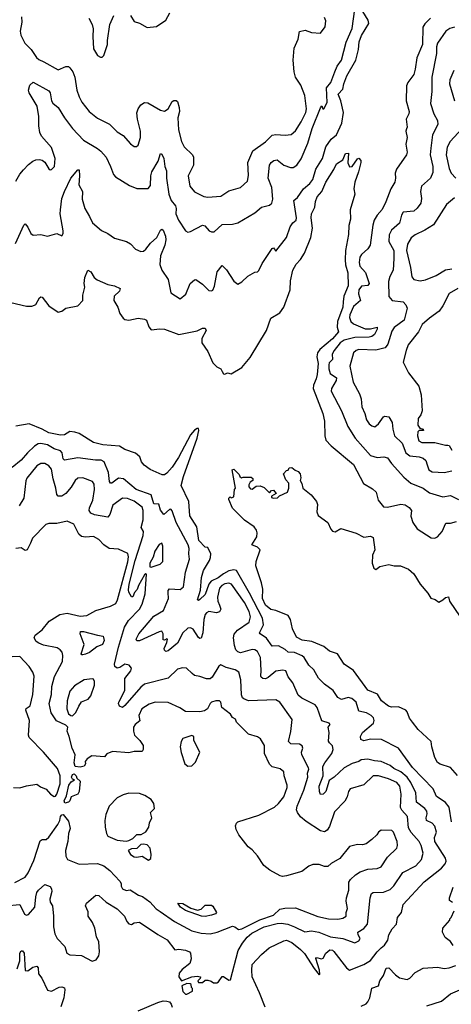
# Model space of a CAD drawing. Extents: x 1771496 to 1971148, y 471553 to 643630.
# Tile 380 of 656: x 1869823 to 1873110, y 553105 to 560603. Entities that reach past the tile are written whole.
import ezdxf

# ---------------------------------------------------------------- set-up
doc = ezdxf.new("R2010")
doc.units = 0

msp = doc.modelspace()

# ---------------------------------------------------------------- linework, layer by layer
at = {"layer": '0CON10XD'}
for points in [[(1869791.9, 558898.1), (1869855, 559038.8), (1869865, 559048.8), (1869885, 559023.8), (1869907.5, 558975), (1869925, 558961.4), (1869985, 558968), (1870035, 558953.8), (1870105, 558973.8), (1870145, 558957.5), (1870153.3, 558975), (1870153.8, 558995), (1870130.9, 559125), (1870132.9, 559155), (1870145, 559241.2), (1870164.7, 559295), (1870213.9, 559395), (1870265, 559460), (1870275, 559460), (1870278.9, 559415), (1870273.8, 559345), (1870300.8, 559295), (1870300, 559235), (1870318.7, 559165), (1870356.1, 559105), (1870378.9, 559055), (1870446.4, 558996.4), (1870495, 558974.2), (1870545, 558940), (1870636.7, 558915), (1870666.2, 558895), (1870706.2, 558855), (1870745, 558836.9), (1870765, 558840.6), (1870785, 558854.4), (1870818.9, 558901.1), (1870866.5, 558945), (1870895, 559001.2), (1870905, 559008.8), (1870915, 559000), (1870934.4, 558955), (1870935.5, 558925.5), (1870928.8, 558885), (1870895.4, 558805), (1870890.3, 558739.7), (1870905.4, 558695.4), (1870954.4, 558625), (1870975, 558523.3), (1871045, 558477.5), (1871087.8, 558512.2), (1871121.2, 558595), (1871155, 558622.5), (1871165, 558623.3), (1871215, 558588.6), (1871265, 558541.4), (1871285, 558537.5), (1871295, 558542), (1871307.6, 558572.4), (1871326.8, 558683.2), (1871365, 558730), (1871397.9, 558697.9), (1871455, 558611.2), (1871485, 558590), (1871515, 558606.7), (1871561.1, 558648.9), (1871615, 558681.2), (1871635, 558683.8), (1871645, 558693.8), (1871670, 558745), (1871745, 558860), (1871757.5, 558865), (1871775, 558840), (1871856.2, 558945), (1871883.8, 559025), (1871903.5, 559055), (1871928, 559075), (1871931.8, 559095), (1871912.2, 559225), (1871940, 559250), (1871984.2, 559315), (1872033.5, 559355), (1872056.4, 559385), (1872079.7, 559465), (1872128.7, 559545), (1872155, 559633.8), (1872195, 559693.8), (1872235.7, 559725), (1872275.8, 559815), (1872290.2, 559895), (1872270.2, 559985), (1872250, 560035), (1872284.6, 560075), (1872292.8, 560115), (1872315.8, 560175), (1872382.9, 560295), (1872403.8, 560375), (1872408.1, 560435), (1872426.7, 560483.3), (1872482.9, 560575), (1872478.3, 560598.3), (1872436.2, 560665)], [(1869795, 559374.2), (1869825, 559426), (1869851.7, 559458.3), (1869890.3, 559499.7), (1869923.3, 559525), (1869945, 559535.7), (1869975, 559539.2), (1869995, 559534), (1870015, 559518.8), (1870045, 559466.7), (1870055, 559460), (1870065, 559462), (1870088, 559485), (1870094.2, 559545), (1870065, 559630.8), (1869990, 559715), (1869975.5, 559745), (1869967.9, 559795), (1869968.8, 559865), (1869955.4, 559945), (1869895.6, 560045), (1869890, 560065), (1869901.2, 560105), (1869925, 560126), (1870045, 560060.6), (1870056.5, 560045), (1870064.3, 559985.7), (1870075, 559966), (1870115.4, 559935.4), (1870164.7, 559854.7), (1870225, 559774.3), (1870309.4, 559685), (1870415, 559622.9), (1870441.4, 559601.4), (1870481.1, 559555), (1870514, 559484), (1870537.3, 559425), (1870552.2, 559405), (1870659.7, 559339.7), (1870715, 559317.1), (1870802.7, 559317.3), (1870818.5, 559341.5), (1870822.2, 559415), (1870830.3, 559445), (1870879.1, 559525), (1870895, 559583.3), (1870905, 559580), (1870921.9, 559545), (1870929.2, 559485), (1870941.8, 559451.8), (1870941.1, 559395), (1870958.2, 559275), (1870977.1, 559227.1), (1871010.5, 559185), (1871015.4, 559165), (1871012.3, 559125), (1871032.3, 559075), (1871085, 558995.6), (1871105, 558985.6), (1871125, 558988.9), (1871215, 559038.6), (1871233, 559033), (1871267.5, 558995), (1871285, 558986.2), (1871303.6, 558986.4), (1871365, 559042.5), (1871445, 559045.8), (1871484.3, 559055.7), (1871615, 559132.5), (1871665, 559175.6), (1871725, 559190.6), (1871743.7, 559206.3), (1871750, 559235), (1871743.5, 559325), (1871714.5, 559395), (1871726.4, 559495), (1871737.8, 559515), (1871758.3, 559531.7), (1871785, 559535.5), (1871835.8, 559495.8), (1871885, 559477.8), (1871905, 559477.6), (1871932.8, 559495), (1871966.7, 559543.3), (1872017.2, 559662.8), (1872051.6, 559775), (1872115, 559932.5), (1872125, 559947.5), (1872132.5, 559925), (1872140, 559925), (1872165, 559972.5), (1872160, 560085), (1872193.6, 560125), (1872223.8, 560205), (1872241.5, 560248.5), (1872274, 560295), (1872308.7, 560431.3), (1872356.2, 560535), (1872376.8, 560683.2)], [(1869836.7, 560625), (1869840, 560585), (1869827.5, 560515), (1869831.5, 560485), (1869862.3, 560425), (1869910.4, 560375), (1869951.1, 560315), (1869969.7, 560299.7), (1870007, 560283), (1870115, 560220.8), (1870175, 560247.5), (1870193.9, 560246.1), (1870205, 560236.9), (1870228.5, 560205), (1870243.8, 560165), (1870258.5, 560065), (1870275.4, 560015.4), (1870296.7, 559975), (1870353.6, 559903.6), (1870415, 559852.2), (1870506.4, 559806.4), (1870565, 559749.4), (1870610.9, 559720.9), (1870667.4, 559657.4), (1870695, 559638), (1870713.8, 559636.2), (1870725, 559646.7), (1870743.1, 559705), (1870744.4, 559755), (1870721.5, 559845), (1870715.5, 559894.5), (1870725.4, 559924.6), (1870746.3, 559953.7), (1870775, 559971.1), (1870800.2, 559970.2), (1870895, 559912.7), (1870925, 559905.5), (1870953.1, 559925), (1870985, 559980), (1870997.7, 559987.7), (1871015, 559987.1), (1871025, 559980), (1871037.8, 559935), (1871039.5, 559905), (1871028.8, 559855), (1871033.8, 559765), (1871055.7, 559675), (1871076.9, 559635), (1871139.2, 559575), (1871147.5, 559555), (1871146, 559495), (1871107.5, 559415), (1871120, 559335), (1871155, 559291.9), (1871225, 559255.4), (1871255, 559250.4), (1871355, 559258.9), (1871415, 559298.6), (1871504.4, 559325.6), (1871557.4, 559372.6), (1871564.6, 559415.4), (1871560.9, 559515), (1871599.5, 559605), (1871695, 559673.5), (1871745, 559722.9), (1871775, 559729.2), (1871845, 559723.5), (1871891.7, 559728.3), (1871923, 559757), (1871968, 559825), (1872001.4, 559895), (1872008.5, 559925), (1871995.6, 560025), (1871964.5, 560105), (1871924.5, 560165), (1871914.6, 560204.6), (1871905.7, 560295), (1871914.2, 560385), (1871944.2, 560455.8), (1871955, 560512.5), (1871997, 560523), (1872046.7, 560505), (1872115, 560500), (1872150.3, 560549.7), (1872155.6, 560595), (1872145, 560619.2)], [(1870350, 560615), (1870375.9, 560565.9), (1870383.6, 560533.6), (1870379.2, 560475), (1870385, 560380), (1870415, 560330), (1870438.3, 560318.3), (1870451.7, 560318.3), (1870465, 560330), (1870492, 560415), (1870491.2, 560445), (1870508.8, 560565), (1870540, 560635)], [(1870666.7, 560635), (1870695, 560590), (1870735, 560577.5), (1870795, 560542.5), (1870865, 560550), (1870935, 560600), (1870967.5, 560655)], [(1872952.5, 560615), (1872908.7, 560571.3), (1872894.6, 560545.4), (1872890.4, 560415), (1872846.7, 560313.3), (1872836.1, 560225), (1872824, 560186), (1872780.6, 560125), (1872770, 560100), (1872766.7, 559985), (1872788.9, 559905), (1872786.7, 559885), (1872766.5, 559845), (1872773.8, 559785), (1872768, 559772), (1872764.2, 559755), (1872774.4, 559705), (1872764.3, 559655), (1872774.4, 559595), (1872770, 559575), (1872692.9, 559465), (1872682.5, 559435), (1872685.6, 559395), (1872679.2, 559365), (1872648.8, 559315), (1872612.8, 559215), (1872585, 559157.5), (1872545, 559113.5), (1872522, 559075), (1872511.7, 559038.3), (1872492.9, 558885), (1872475, 558858), (1872425.8, 558815), (1872413.6, 558795), (1872408.2, 558755), (1872412.7, 558725), (1872458, 558678), (1872484.6, 558595), (1872475, 558578.5), (1872426, 558574), (1872406.7, 558545), (1872404.2, 558515), (1872419.6, 558465), (1872365, 558419.6), (1872337.8, 558355), (1872335.8, 558335), (1872344.7, 558305), (1872365.6, 558285.6), (1872455, 558249), (1872495, 558249.5), (1872545, 558261.2), (1872546.5, 558245), (1872526.2, 558205), (1872505, 558191.1), (1872484.3, 558185.7), (1872375, 558182.8), (1872295, 558162.5), (1872265, 558142.4), (1872219.3, 558085), (1872204.1, 558055), (1872206.2, 558015), (1872181.4, 557988.6), (1872176.5, 557973.5), (1872176.5, 557945), (1872187.4, 557907.4), (1872236, 557875), (1872233.4, 557855), (1872197.3, 557795), (1872196.7, 557775), (1872275.4, 557625), (1872323.2, 557505), (1872377.3, 557415), (1872495, 557284.7), (1872545, 557268.4), (1872595.5, 557274.5), (1872625, 557265.7), (1872654.1, 557224.1), (1872748.9, 557118.9), (1872803.1, 557073.1), (1872895, 557035.4), (1872945, 556999.6), (1873045, 556968.9), (1873105, 556978.9), (1873165, 556948.2)], [(1873135, 560545.2), (1873098.1, 560535), (1873067.8, 560515), (1873005.9, 560424.1), (1872997.5, 560395), (1872998.5, 560345), (1872963.1, 560165), (1872961.8, 560055), (1872952.2, 559965), (1872976.6, 559886.6), (1873004.5, 559835), (1873009.1, 559805), (1872967.3, 559725), (1872953.5, 559623.5), (1872948.6, 559575), (1872968.5, 559485), (1872970.3, 559439.7), (1872953.1, 559396.9), (1872882.2, 559335), (1872874.6, 559295), (1872882.2, 559242.2), (1872877.3, 559205), (1872851.5, 559168.5), (1872825, 559144.4), (1872745, 559138), (1872731.9, 559115), (1872715, 559054.2), (1872655, 559000.6), (1872636, 558964), (1872635.9, 558915), (1872671.6, 558845), (1872674, 558785), (1872667.3, 558695), (1872642.4, 558647.6), (1872631.9, 558608.1), (1872634.5, 558494.5), (1872658.8, 558465), (1872745, 558453.3), (1872765, 558430.4), (1872774.3, 558405), (1872750.9, 558315), (1872675, 558258.6)], [(1873128.5, 560215), (1873100.4, 560145), (1873096.2, 560115), (1873133.8, 559985)], [(1873194.4, 559775), (1873102.9, 559675), (1873078.7, 559631.3), (1873071.5, 559575), (1873095, 559468.8), (1873109.1, 559435), (1873145.5, 559395)], [(1869755, 558450), (1869875, 558422.1), (1869915, 558421.8), (1869935, 558427.8), (1869945.6, 558435), (1869975, 558483.8), (1869985, 558491.2), (1869995, 558490), (1870045, 558422.9), (1870115, 558376.9), (1870145, 558383.1), (1870175, 558406.9), (1870265, 558424.2), (1870304.4, 558465), (1870304.5, 558505), (1870319.6, 558565), (1870315.3, 558595), (1870319.6, 558640.4), (1870343.3, 558695), (1870365, 558683.8), (1870390.6, 558640.6), (1870413, 558623), (1870495.7, 558585.7), (1870545.5, 558575.5), (1870587.5, 558555), (1870582.9, 558535), (1870543.4, 558496.6), (1870540.5, 558465), (1870570.5, 558415), (1870585.7, 558365), (1870610.5, 558330.5), (1870625, 558320), (1870655, 558315.6), (1870725, 558330), (1870775, 558322.9), (1870788, 558315), (1870805.6, 558265), (1870825, 558241.9), (1870890.6, 558249.4), (1870925, 558246.4), (1871035, 558204.6), (1871175, 558233.5), (1871215, 558254), (1871236.7, 558255), (1871242.9, 558235), (1871210, 558175), (1871211.1, 558141.1), (1871256.3, 558076.3), (1871295, 557990.4), (1871325, 557958.9), (1871355.4, 557945.4), (1871364.5, 557925), (1871375, 557906), (1871385, 557902.9), (1871405, 557913.8), (1871435, 557905.7), (1871515, 557953.1), (1871578.5, 558031.5), (1871703.5, 558235), (1871735, 558330), (1871805, 558370.8), (1871834, 558415), (1871882.1, 558545), (1871886.9, 558615), (1871904.2, 558695.8), (1871927.7, 558742.3), (1871962.4, 558777.6), (1871992.5, 558825), (1872041.4, 558945), (1872054.1, 559015), (1872042.3, 559095), (1872046.4, 559123.6), (1872070, 559175), (1872075, 559217.5), (1872087.8, 559255), (1872125.4, 559294.6), (1872155.7, 559365), (1872217, 559463), (1872235.9, 559504.1), (1872283.3, 559535), (1872305, 559583.8), (1872326.4, 559586.4), (1872322.9, 559512.9), (1872335, 559482.5), (1872355.7, 559484.3), (1872395, 559542.5), (1872405, 559547.5), (1872421.7, 559531.7), (1872422.5, 559515), (1872404, 559445), (1872374.5, 559365.5), (1872368.8, 559315), (1872376.2, 559275), (1872339.2, 559155), (1872342.5, 559085), (1872329.2, 559035), (1872326.6, 558966.6), (1872303.8, 558846.2), (1872301.1, 558775), (1872305.2, 558735), (1872322.2, 558675), (1872325.3, 558575), (1872291.8, 558498.2), (1872285.8, 558455), (1872284.7, 558415), (1872244.7, 558305), (1872241.2, 558261.2), (1872250.8, 558225), (1872205, 558172.5), (1872108.3, 558091.7), (1872091.1, 558065), (1872086.9, 558035), (1872096.7, 557985), (1872089.5, 557900.5), (1872082.3, 557867.7), (1872059.9, 557820.1), (1872058.2, 557795), (1872132.9, 557605), (1872145.4, 557545), (1872146.7, 557435), (1872155, 557402), (1872195, 557357.8), (1872365.3, 557215.3), (1872441.1, 557071.1), (1872510.9, 557030.9), (1872537.1, 557005), (1872553.1, 556945), (1872595, 556892.9), (1872625, 556889.6), (1872725, 556913.5), (1872758.3, 556908.3), (1872788.6, 556888.6), (1872806.9, 556865), (1872802.7, 556822.7), (1872817.5, 556775), (1872850, 556725), (1872957.3, 556657.3), (1872985, 556655.8), (1873005, 556664.3), (1873040, 556705), (1873070, 556770), (1873105, 556769.1), (1873149.1, 556780.9)], [(1873135, 559246.9), (1873075, 559194.4), (1872975, 559041.1), (1872910.1, 558999.9), (1872834.3, 558965), (1872805, 558942.2), (1872777.7, 558892.3), (1872770.4, 558845), (1872800.9, 558715), (1872808.6, 558645), (1872825.6, 558625.6), (1872874.5, 558614.5), (1872915, 558622.7), (1872995, 558654.4), (1873065, 558697.5), (1873115, 558704.4)], [(1873160, 558555), (1873095, 558517.1), (1873046.7, 558425), (1873017, 558383), (1872945, 558331.1), (1872888.8, 558281.2), (1872860.9, 558225), (1872782.5, 558127.5), (1872765.5, 558084.5), (1872744, 557995), (1872785, 557912.5), (1872862.7, 557812.7), (1872881.4, 557745), (1872888.9, 557625), (1872878.9, 557595), (1872859.2, 557565), (1872854.3, 557515), (1872871.2, 557491.2), (1872896.7, 557485), (1872897.5, 557475), (1872865, 557473.3), (1872856.1, 557463.9), (1872852.9, 557435), (1872862.5, 557395), (1872885, 557382.5), (1872985, 557384), (1873065, 557362.5), (1873085, 557363.3), (1873095, 557360), (1873115, 557325.8)], [(1872675, 558258.6), (1872658.6, 558231.4), (1872627.4, 558132.6), (1872606.2, 558103.8), (1872535, 558087.5), (1872405, 558090.4), (1872385, 558083.6), (1872365.5, 558065), (1872336.9, 557965), (1872362.6, 557842.6), (1872410.9, 557755), (1872423.5, 557715), (1872428.1, 557655), (1872452.2, 557605), (1872465.8, 557555), (1872485, 557526.2), (1872505, 557510), (1872527.3, 557502.7), (1872555.4, 557524.6), (1872595, 557578), (1872605, 557584), (1872635, 557578.8), (1872660.6, 557535), (1872664.5, 557485.5), (1872677.3, 557435), (1872735, 557378.1), (1872765.4, 557305), (1872795, 557280.4), (1872865, 557274.2), (1872895, 557264.6), (1872915.3, 557245.3), (1872926.2, 557213.8), (1872938.9, 557175), (1872965, 557160.8), (1873055, 557153.8), (1873115, 557167.7)], [(1873112.7, 554495), (1873094.6, 554605), (1873065, 554641.5), (1873033.9, 554663.9), (1872997.6, 554687.6), (1872972.5, 554745), (1872815, 554909.2), (1872707.5, 555055), (1872578.5, 555121.5), (1872494.7, 555125.3), (1872445, 555112.5), (1872421.1, 555121.1), (1872419.6, 555145), (1872434.6, 555175), (1872517.7, 555245), (1872522.9, 555265), (1872516.9, 555286.9), (1872500, 555305), (1872465, 555325.3), (1872407.3, 555337.3), (1872385.5, 555405), (1872353.7, 555433.7), (1872325, 555441.9), (1872275, 555425.6), (1872245, 555441.1), (1872210, 555495), (1872145, 555543.5), (1872099.1, 555589.1), (1872062.6, 555652.6), (1872025, 555687.8), (1871989.6, 555745), (1871975, 555758.2), (1871915, 555783.2), (1871867, 555787), (1871845, 555807.5), (1871795, 555835.3), (1871745, 555832.7), (1871703.8, 555893.8), (1871654.3, 555925), (1871650.6, 555935), (1871679.3, 555995), (1871673.6, 556045), (1871574.4, 556235), (1871475, 556407.7), (1871455, 556413.6), (1871415, 556405.3), (1871375, 556383.7), (1871335, 556351.9), (1871282, 556328), (1871264.8, 556305.2), (1871235, 556226.4), (1871195, 556186.7), (1871185, 556181.2), (1871177.5, 556185), (1871201.2, 556258.8), (1871206.7, 556355), (1871222.6, 556407.4), (1871268.2, 556485), (1871276.6, 556506.6), (1871278.2, 556535), (1871255, 556582.5), (1871235, 556586.2), (1871186.4, 556636.4), (1871171.6, 556741.6), (1871120.3, 556825), (1871110.8, 556935), (1871053.9, 557055), (1871069.6, 557125), (1871175.2, 557415), (1871187.1, 557475), (1871185, 557490), (1871175, 557490), (1871155, 557476), (1871125, 557441.4), (1871031.6, 557268.4), (1870984, 557195), (1870945, 557148.9), (1870925, 557137.5), (1870908.2, 557138.2), (1870817.8, 557177.8), (1870770.6, 557210.6), (1870750.6, 557235), (1870737.1, 557275), (1870705, 557302.9), (1870625, 557330), (1870584, 557354), (1870455.6, 557365.6), (1870385, 557383.9), (1870275, 557450.8), (1870243, 557463), (1870205, 557465.7), (1870165, 557442.2), (1870135, 557440), (1870045, 557456.1), (1869995, 557485.6), (1869895, 557526), (1869795, 557508.2)], [(1872576.2, 553533.8), (1872600.8, 553555), (1872626.2, 553593.8), (1872635.5, 553635), (1872659.2, 553680.8), (1872692.7, 553715), (1872700.9, 553765), (1872730.6, 553805), (1872744.3, 553865), (1872903.2, 554036.8), (1873035, 554140.5), (1873062.7, 554175), (1873071.1, 554195), (1873067, 554217), (1872985.7, 554344.3), (1872982.9, 554375), (1872996.7, 554415), (1872985, 554461.9), (1872965, 554483.8), (1872920.6, 554505), (1872919.2, 554525), (1872927.3, 554555), (1872923.9, 554575), (1872907.7, 554595), (1872844.8, 554644.8), (1872839.5, 554715), (1872801.6, 554795), (1872774.9, 554834.9), (1872727, 554875), (1872671.7, 554901.7), (1872645, 554922.7), (1872575, 554954.6), (1872525, 554958.6), (1872475, 554972.1), (1872425, 554965.8), (1872406.2, 554953.8), (1872355, 554938), (1872294.4, 554905.6), (1872217.8, 554835), (1872181.1, 554808.9), (1872155.6, 554725), (1872135, 554704.2), (1872115, 554703.3), (1872107.1, 554725), (1872104.4, 554765), (1872135.8, 554844.2), (1872131.9, 554915), (1872146.2, 554945), (1872201.5, 555015), (1872210.5, 555045), (1872204.4, 555074.4), (1872182, 555095), (1872175, 555110), (1872180, 555175), (1872173.8, 555215), (1872186.7, 555235), (1872180, 555245), (1872124.6, 555264.6), (1872088.6, 555365), (1872072.5, 555385), (1871972, 555435), (1871945, 555458.8), (1871903, 555553), (1871867.6, 555597.6), (1871850, 555645), (1871828.3, 555648.3), (1871775, 555641.9), (1871715, 555592.5), (1871695, 555584.4), (1871675, 555587.1), (1871662, 555595), (1871658.6, 555605), (1871662.5, 555647.5), (1871656.1, 555746.1), (1871635, 555791.5), (1871615, 555803.9), (1871595, 555806), (1871505, 555782.7), (1871485, 555788.2), (1871469.1, 555805), (1871458.1, 555838.1), (1871450.9, 555895), (1871456.1, 555923.9), (1871481.1, 555955), (1871571.2, 556015), (1871580.3, 556055), (1871570.3, 556095), (1871535, 556163.8), (1871436, 556305), (1871415, 556313.1), (1871385, 556307), (1871361.5, 556295), (1871346.1, 556275), (1871330, 556205), (1871332.9, 556175), (1871345.5, 556144.5), (1871354.6, 556115), (1871345, 556093.5), (1871323.1, 556086.9), (1871265, 556096.7), (1871245, 556086.2), (1871235, 556073.3), (1871224.8, 556035.2), (1871217.9, 555935), (1871205, 555894.2), (1871195, 555890), (1871185, 555897.5), (1871145, 555962.9), (1871125, 555971.1), (1871105, 555968.5), (1871064.7, 555935), (1871024.1, 555855), (1870955, 555797.8), (1870935, 555791.1), (1870925, 555802), (1870924.6, 555815), (1870945, 555861.2), (1870948.8, 555885), (1870945, 555888.8), (1870925, 555877.5), (1870915, 555880), (1870916.8, 555926.8), (1870905.3, 555945.3), (1870885, 555942.5), (1870735, 555872.2), (1870715, 555874), (1870711.4, 555885), (1870729.5, 555925), (1870845, 556059.6), (1870917.3, 556102.7), (1870956, 556195), (1870955, 556240), (1870953.8, 556256.2), (1870965, 556267.8), (1871044.5, 556264.5), (1871070, 556285), (1871086.6, 556395), (1871117.7, 556495), (1871111.8, 556535), (1871114.5, 556575), (1871107.3, 556605), (1871016.1, 556775), (1870985, 556864), (1870975, 556876), (1870965, 556872.9), (1870920, 556835), (1870895, 556867.5), (1870883.6, 556913.6), (1870844.4, 556915), (1870823.8, 556983.8), (1870710.5, 557025), (1870615, 557107.1), (1870575, 557112.7), (1870525, 557074.4), (1870514.4, 557074.4), (1870506.9, 557086.9), (1870499.5, 557155), (1870467.5, 557235), (1870445, 557249.4), (1870400.6, 557249.4), (1870265, 557266.7), (1870165, 557248.9), (1870155, 557260), (1870147.7, 557305), (1870135, 557319.6), (1870085, 557335.3), (1870034.3, 557365), (1869985, 557376.3), (1869965, 557371.9), (1869935, 557354.2), (1869881.6, 557305), (1869835, 557248.2), (1869765, 557192.5)], [(1869715, 553855.4), (1869825, 553865.6), (1869860.9, 553790.9), (1869875, 553784.5), (1869890.7, 553789.3), (1869937.7, 553845), (1869945.8, 553924.2), (1869955, 553957.5), (1869965.7, 553975), (1870015, 554017.5), (1870055, 554001.2), (1870065.4, 553985), (1870068.2, 553965), (1870052.7, 553905), (1870055, 553883.8), (1870072.5, 553855), (1870081.1, 553775), (1870079.6, 553695), (1870091.1, 553641.1), (1870107.5, 553605), (1870166.7, 553545), (1870181.8, 553495), (1870205, 553482), (1870295, 553476.7), (1870375, 553433.3), (1870406.4, 553443.6), (1870426.2, 553475), (1870431.2, 553505), (1870425, 553580), (1870409.3, 553619.3), (1870394.6, 553685), (1870377.5, 553727.5), (1870345.8, 553775), (1870345, 553810), (1870324.2, 553855), (1870333.3, 553875), (1870402.5, 553935), (1870425, 553934), (1870481.7, 553881.7), (1870565, 553833.1), (1870620.8, 553775), (1870640, 553735), (1870655, 553718.8), (1870675, 553713.8), (1870695, 553726), (1870735, 553730), (1870875.4, 553635.4), (1870947.5, 553595), (1871005, 553520), (1871034.4, 553525.6), (1871086.3, 553516.3), (1871115.5, 553505.5), (1871124, 553495), (1871128, 553452), (1871120, 553415), (1871060.5, 553369.5), (1871037.7, 553342.3), (1871036, 553315), (1871055, 553282.5), (1871135, 553313.8), (1871175, 553320), (1871200, 553315), (1871198.3, 553301.7), (1871180, 553285), (1871185, 553270), (1871215, 553270), (1871235, 553290), (1871255, 553290), (1871281.7, 553281.7), (1871298.3, 553268.3), (1871325, 553267.5), (1871336.7, 553275), (1871365, 553316.2), (1871375, 553315.8), (1871415, 553289.4), (1871427.9, 553292.1), (1871487.3, 553515), (1871520.2, 553569.8), (1871556.7, 553615), (1871592.4, 553647.6), (1871685, 553694), (1871785, 553721.3), (1871815, 553723.3), (1871865, 553714.9), (1871916, 553696), (1871995, 553658), (1872045, 553663.5), (1872102.5, 553655), (1872189.2, 553619.2), (1872285, 553605.9), (1872375, 553573.1), (1872405, 553587.1), (1872417.5, 553605), (1872401.1, 553635), (1872397.5, 553655), (1872445, 553681.4), (1872471.6, 553715), (1872492.1, 553915), (1872502.3, 553947.7), (1872515, 553956.7), (1872595, 553958.2), (1872645, 553979.1), (1872673, 554007), (1872740.8, 554109.2), (1872839.4, 554160.6), (1872883.2, 554206.8), (1872896, 554255), (1872880.5, 554315), (1872865, 554345.4), (1872805, 554413.1), (1872785, 554448.8), (1872777.5, 554535), (1872732.5, 554582.5), (1872723.1, 554603.1), (1872729.1, 554705), (1872718.1, 554765), (1872695, 554793.1), (1872631.7, 554821.7), (1872555, 554844.7), (1872515, 554845.3), (1872443.8, 554776.2), (1872340.5, 554745), (1872327.3, 554725), (1872317.1, 554685), (1872299, 554651), (1872220.2, 554569.8), (1872181.5, 554458.5), (1872165, 554431.8), (1872145, 554417.3), (1872115, 554426.3), (1872005, 554498), (1871962.7, 554532.7), (1871937.8, 554565), (1871932.2, 554585), (1871935.8, 554614.2), (1871986.3, 554735), (1872018.6, 554835), (1872014, 554866), (1872024.6, 554895), (1872022.7, 554905), (1871972.4, 555005), (1871970.4, 555025), (1871979.4, 555055), (1871974.4, 555074.4), (1871955, 555085.4), (1871888.8, 555088.8), (1871871.1, 555105), (1871888.8, 555181.2), (1871898.5, 555275), (1871805, 555406.7), (1871775, 555424.5), (1871565, 555415.6), (1871530, 555430), (1871520, 555440), (1871512.7, 555462.7), (1871506.9, 555575), (1871491.4, 555635), (1871465, 555652.3), (1871395, 555669.1), (1871355, 555689.2), (1871341.1, 555678.9), (1871290, 555595), (1871275, 555583.3), (1871245, 555583.5), (1871195, 555602.2), (1871155, 555608), (1871136, 555625), (1871094.1, 555664.1), (1871063.2, 555666.8), (1871025, 555658.1), (1870955, 555587.8), (1870775, 555542.9), (1870745, 555519.4), (1870625, 555379.4), (1870605, 555366), (1870583.3, 555375), (1870575.8, 555395), (1870578.9, 555405), (1870623.7, 555495), (1870624, 555586), (1870669.5, 555645), (1870675.7, 555665), (1870656.6, 555686.6), (1870625, 555695.8), (1870585, 555668.6), (1870565, 555664.4), (1870546.8, 555676.8), (1870544.8, 555695), (1870575, 555823.8), (1870621.9, 555978.1), (1870652.7, 556027.3), (1870736, 556115), (1870756.7, 556153.3), (1870778.5, 556231.5), (1870789.6, 556379.6), (1870785, 556384.2), (1870775, 556375.6), (1870727.4, 556295), (1870716.7, 556265), (1870698.2, 556241.8), (1870685, 556208.8), (1870675, 556207.5), (1870654.2, 556244.2), (1870651.7, 556261.7), (1870656.7, 556305), (1870703.6, 556485), (1870763.7, 556675), (1870765.8, 556705.8), (1870749.5, 556735), (1870763.9, 556795), (1870762.5, 556865), (1870755, 556891.1), (1870695, 556936.8), (1870643.9, 556956.1), (1870605, 556959.2), (1870532.7, 556905), (1870510.5, 556835), (1870495, 556814.4), (1870393.6, 556833.6), (1870364.7, 556844.7), (1870352.9, 556865), (1870354.5, 556885), (1870380.3, 556945), (1870392.8, 557025), (1870390, 557065), (1870377.4, 557087.4), (1870305, 557114.6), (1870265, 557110.9), (1870245, 557092.9), (1870215, 557042.9), (1870175, 556994.4), (1870143.3, 556975), (1870115, 556974.4), (1870105, 556987.5), (1870099.7, 557035), (1870077.4, 557107.4), (1870065, 557180), (1870045, 557206.4), (1870015, 557223.8), (1869985, 557224.5), (1869955, 557205.5), (1869877.2, 557112.8), (1869869, 557091), (1869855, 556960), (1869819.4, 556900.6)], [(1873157, 554847), (1873105, 554909.2), (1873025, 554934.4), (1873005, 554946.2), (1872984.2, 554985), (1872961.2, 555065), (1872956.7, 555105), (1872858.9, 555198.9), (1872815, 555253.1), (1872790.8, 555285), (1872775, 555332.5), (1872765, 555343.8), (1872709.1, 555369.1), (1872655, 555367.5), (1872632.2, 555375), (1872579.2, 555415), (1872547.3, 555467.3), (1872475, 555497.8), (1872366.6, 555646.6), (1872294.2, 555695), (1872244.4, 555775), (1872183.8, 555795), (1872139.3, 555829.3), (1872048.7, 555868.7), (1871975, 555876.7), (1871932, 555902), (1871900.8, 555965), (1871886, 556035), (1871868.8, 556065), (1871775, 556104.2), (1871735, 556112.5), (1871695, 556144.4), (1871672.4, 556195), (1871676.1, 556266.1), (1871664.5, 556314.5), (1871620.8, 556445), (1871623.7, 556476.3), (1871654.2, 556565), (1871635, 556585.8), (1871592.5, 556605), (1871629.2, 556665), (1871631.4, 556695), (1871625.8, 556715), (1871609.7, 556739.7), (1871535, 556791.2), (1871444.1, 556884.1), (1871415, 556950), (1871415, 556960), (1871425, 556970), (1871435, 556962.5), (1871455, 556970), (1871460, 557025), (1871467.5, 557035), (1871442.5, 557175), (1871455, 557180), (1871495, 557140), (1871500, 557125), (1871513, 557113), (1871525, 557120), (1871585, 557120), (1871598.3, 557108.3), (1871600, 557095), (1871578.3, 557081.7), (1871568.8, 557061.2), (1871568.8, 557045), (1871580, 557030), (1871595, 557028), (1871625, 557050), (1871655, 557052.5), (1871685, 557040), (1871725, 557000), (1871741.7, 557018.3), (1871755, 557020), (1871777.5, 556995), (1871740, 556975), (1871740, 556965), (1871755, 556960), (1871787, 556963), (1871803, 556977), (1871862.5, 557005), (1871873.3, 557035), (1871873, 557073), (1871849.3, 557099.3), (1871832.5, 557145), (1871855, 557170), (1871867.5, 557172.5), (1871875, 557190), (1871895, 557192.5), (1871921.7, 557171.7), (1871945, 557163.3), (1871958.8, 557145), (1871963.3, 557115), (1871960, 557095), (1871971.7, 557071.7), (1871978.8, 557035), (1872042, 556985), (1872085, 556933.8), (1872091.3, 556911.3), (1872087.5, 556855), (1872097.6, 556827.6), (1872170.8, 556775), (1872192.9, 556722.9), (1872205, 556709.2), (1872226.8, 556703.2), (1872268.3, 556728.3), (1872385, 556693.3), (1872445, 556663.3), (1872495, 556670), (1872515, 556660), (1872526.9, 556565), (1872510.8, 556525), (1872506.7, 556465), (1872520, 556425), (1872535, 556416.7), (1872565, 556440), (1872635, 556453.3), (1872674.2, 556444.2), (1872722.5, 556445), (1872785, 556418.1), (1872825, 556383.3), (1872872.5, 556305), (1872932.5, 556235), (1872955, 556197.5), (1872986.7, 556186.7), (1873015, 556167.5), (1873046.1, 556183.9), (1873065, 556202.5), (1873088.3, 556208.3), (1873097.5, 556175), (1873176.7, 556055)], [(1871495, 555234.2), (1871474.2, 555254.2), (1871466.4, 555276.4), (1871445, 555290), (1871428.5, 555315), (1871362.5, 555365), (1871356, 555406), (1871345, 555416.7), (1871316.3, 555416.3), (1871285, 555406.2), (1871273.1, 555395), (1871253.8, 555355), (1871229.7, 555340.3), (1871195, 555333.1), (1871085, 555334.3), (1871042.2, 555362.2), (1870955, 555404.4), (1870855, 555406.2), (1870809, 555391), (1870753.8, 555355), (1870731.1, 555305), (1870737.6, 555262.4), (1870703.1, 555235), (1870690.9, 555215), (1870689.5, 555185), (1870697.5, 555155), (1870738.9, 555115), (1870764.2, 555075), (1870764, 555045), (1870755, 555030), (1870695, 555029.4), (1870655, 555020.6), (1870530.5, 555029.5), (1870486.4, 555013.6), (1870470, 554990), (1870371.7, 554998.3), (1870336.2, 554975), (1870321.2, 554955), (1870324, 554935), (1870315, 554918), (1870285, 554910.6), (1870245, 554915.8), (1870237.2, 554945), (1870246, 555006), (1870221.8, 555055), (1870201.1, 555145), (1870184.2, 555185), (1870190, 555215), (1870175, 555230), (1870102.6, 555262.6), (1870062.1, 555325), (1870048.8, 555395), (1870064.6, 555465), (1870067.2, 555525), (1870088.5, 555601.5), (1870148.4, 555715), (1870152.4, 555762.4), (1870146.8, 555786.8), (1870132.5, 555805), (1870108.4, 555818.4), (1870005, 555839.4), (1869968.6, 555855), (1869948.4, 555868.4), (1869934.5, 555895), (1869940.6, 555915), (1869995, 555957.1), (1870047.6, 556022.4), (1870127.8, 556072.2), (1870185.5, 556084.5), (1870285, 556061.1), (1870335, 556064.5), (1870403.8, 556105), (1870515, 556136.4), (1870555, 556158.2), (1870568.4, 556185), (1870647.5, 556475), (1870652.2, 556512.2), (1870648, 556538), (1870575, 556570), (1870505, 556575.4), (1870465, 556602.7), (1870425, 556645.5), (1870386.1, 556666.1), (1870325, 556661.5), (1870295, 556668.2), (1870272.7, 556685), (1870235, 556761.4), (1870185, 556783.3), (1870105, 556766), (1870045, 556766.2), (1870021.5, 556758.5), (1869922, 556655), (1869904.3, 556615.7), (1869880, 556565), (1869865, 556561.2), (1869835, 556580), (1869795, 556577.1)], [(1870825, 556433.1), (1870892.7, 556457.3), (1870912.9, 556477.1), (1870913.6, 556593.6), (1870905, 556616.9), (1870885, 556605.4), (1870851.9, 556555), (1870838.9, 556511.1), (1870815.3, 556465), (1870815, 556437.5), (1870825, 556433.1)], [(1870305, 555765.6), (1870295.9, 555765.9), (1870292.6, 555772.6), (1870314.6, 555845), (1870284.3, 555925.7), (1870286.8, 555943.2), (1870310, 555945), (1870415, 555915.4), (1870459.2, 555909.2), (1870466.5, 555875), (1870454.6, 555845.4), (1870411.8, 555828.2), (1870355.2, 555784.8), (1870325, 555772.3), (1870305, 555765.6)], [(1869775, 554756.2), (1869825, 554753.8), (1869875, 554769.2), (1869955, 554781.2), (1869981.7, 554761.7), (1870025, 554743.8), (1870057.1, 554705), (1870085, 554687.8), (1870095, 554690), (1870105, 554704), (1870131.2, 554785), (1870131.3, 554845), (1870111.2, 554901.2), (1870005.7, 555025), (1869896.3, 555136.3), (1869889.3, 555155), (1869893.3, 555193.3), (1869897.3, 555265), (1869869.3, 555345), (1869873.5, 555356.5), (1869902.4, 555377.6), (1869923.6, 555465), (1869933.5, 555605), (1869924.4, 555635), (1869895, 555677.5), (1869825, 555754.7), (1869765, 555751.5)], [(1870225, 555302.5), (1870252, 555328), (1870272.5, 555375), (1870295, 555407.5), (1870345, 555428.6), (1870366.3, 555453.7), (1870393.3, 555535), (1870393.1, 555563.1), (1870385, 555581.1), (1870375, 555584.5), (1870313.8, 555575), (1870240.2, 555529.8), (1870205, 555490), (1870184.5, 555415), (1870182, 555355), (1870195, 555317.5), (1870213.3, 555303.3), (1870225, 555302.5)], [(1869786.8, 554033.2), (1869865, 554073.1), (1869887.5, 554105), (1869930.8, 554199.2), (1869979.5, 554350.5), (1869995, 554361.2), (1870025, 554358.8), (1870045, 554376.9), (1870114.8, 554475), (1870129.5, 554505), (1870135, 554535.5), (1870145, 554547.7), (1870155, 554550), (1870195, 554500.5), (1870207.9, 554445), (1870193.9, 554405), (1870190.2, 554345), (1870172.3, 554275), (1870175, 554233.8), (1870187.5, 554207.5), (1870275, 554171.8), (1870415, 554176.2), (1870465, 554160), (1870508.9, 554125), (1870585, 554042), (1870596, 554025), (1870596.7, 554005), (1870606.7, 553985), (1870635, 553972), (1870665, 553976.2), (1870727.3, 553937.3), (1870758.2, 553925), (1870813.3, 553885), (1870861.9, 553831.9), (1870892.7, 553812.7), (1871002.9, 553735), (1871135, 553665.3), (1871205, 553646.2), (1871275, 553641.2), (1871326.5, 553653.5), (1871445, 553698.9), (1871462.5, 553695), (1871490, 553675), (1871515, 553679.2), (1871651.6, 553748.4), (1871756.9, 553785), (1871805, 553829.2), (1871843.2, 553836.8), (1871925, 553840.6), (1872094.8, 553774.8), (1872175, 553756.1), (1872245, 553753.8), (1872285, 553761.4), (1872310, 553775), (1872310, 553805), (1872318.6, 553835), (1872310.3, 553889.7), (1872311.8, 553915), (1872329.6, 553975), (1872330.8, 554035), (1872341.9, 554055), (1872379.6, 554090.4), (1872416, 554114), (1872475, 554133.3), (1872545, 554138.1), (1872575, 554153.1), (1872624, 554226), (1872696.4, 554293.6), (1872701.9, 554315), (1872697.8, 554345), (1872671.2, 554415), (1872657.7, 554427.7), (1872575, 554431.2), (1872555, 554416.7), (1872543.8, 554395), (1872505, 554358.8), (1872462.4, 554327.6), (1872435, 554318.9), (1872395, 554321.4), (1872335, 554305.8), (1872260.8, 554215), (1872195, 554176.7), (1872171.2, 554155), (1872145, 554153.5), (1872105, 554168.9), (1872055, 554170), (1872025, 554157.5), (1871972.5, 554117.5), (1871855, 554083.5), (1871825, 554079.4), (1871806.1, 554083.9), (1871727.2, 554127.2), (1871682.5, 554162.5), (1871635, 554235.8), (1871595, 554280.8), (1871563, 554303), (1871492.5, 554395), (1871472, 554435), (1871466, 554465), (1871473.8, 554485), (1871485, 554493.8), (1871645, 554545.8), (1871765, 554605.8), (1871795, 554634), (1871834.4, 554685), (1871859.5, 554755), (1871859.6, 554775), (1871837.5, 554845), (1871835.8, 554875), (1871807.6, 554897.6), (1871745, 554914.4), (1871725, 554934), (1871688.9, 555015), (1871687, 555077), (1871657, 555127), (1871635, 555140.8), (1871565, 555162.5), (1871495, 555234.2)], [(1871105, 554919.4), (1871135, 554921.4), (1871161.5, 554948.5), (1871194.2, 555025), (1871150, 555115), (1871150, 555145), (1871135, 555151.9), (1871065, 555127.9), (1871051.8, 555105), (1871046.6, 555065), (1871053.1, 555023.1), (1871082.2, 554935), (1871105, 554919.4)], [(1870167.7, 554637.7), (1870161.5, 554655), (1870178.5, 554691.5), (1870196.9, 554775), (1870215, 554800), (1870240, 554815), (1870225, 554818.8), (1870217.1, 554835), (1870225, 554854), (1870239.3, 554859.3), (1870253.3, 554845), (1870257.5, 554827.5), (1870284.1, 554804.1), (1870277.3, 554725), (1870265, 554704.4), (1870216.2, 554683.8), (1870205.4, 554655), (1870195, 554644.7), (1870167.7, 554637.7)], [(1870635, 554348), (1870655, 554351.2), (1870685, 554366.7), (1870715, 554398.8), (1870747.3, 554397.3), (1870785, 554418.1), (1870806.9, 554455), (1870812.5, 554487.5), (1870829.2, 554525), (1870820, 554565), (1870848.8, 554595), (1870843.8, 554635), (1870825.6, 554665), (1870776.9, 554695), (1870735, 554710.5), (1870655, 554711.6), (1870610.3, 554699.7), (1870565, 554677.2), (1870504.7, 554615), (1870479.6, 554550.4), (1870472.5, 554505), (1870474.1, 554455), (1870483.9, 554405), (1870495, 554385.8), (1870565.7, 554355.7), (1870635, 554348)], [(1870805, 554203.8), (1870821.2, 554215), (1870825.5, 554245), (1870818.2, 554295), (1870795, 554319.6), (1870765, 554325.5), (1870745, 554322.2), (1870715, 554292), (1870675, 554289.2), (1870650, 554275), (1870666.4, 554246.4), (1870695, 554227.1), (1870715, 554224.2), (1870755, 554233.8), (1870805, 554203.8)], [(1873119.7, 553879.7), (1873096.7, 553895), (1873095.8, 553915), (1873125, 553996)], [(1871235, 553774), (1871206.7, 553775), (1871085, 553818.5), (1871047.9, 553845), (1871026.7, 553875), (1871065, 553872.5), (1871127.4, 553837.4), (1871177.7, 553822.3), (1871205, 553828.8), (1871235, 553858.8), (1871285, 553858.8), (1871295, 553852.5), (1871321.2, 553805), (1871313.3, 553795), (1871285, 553782.7), (1871235, 553774)], [(1873125, 553552.5), (1873103.9, 553583.9), (1873064.4, 553614.4), (1873042.5, 553655), (1873045.8, 553684.2), (1873100, 553745), (1873100, 553755), (1873110, 553765), (1873132.7, 553817.3)], [(1871692.4, 553082.4), (1871648.8, 553191.2), (1871594.2, 553315), (1871590, 553365), (1871595, 553407.5), (1871664, 553485), (1871722.5, 553535), (1871835, 553587.8), (1871855, 553592.5), (1871895.7, 553575.7), (1871962.7, 553522.7), (1871992.3, 553492.3), (1872065, 553377.5), (1872105, 553330), (1872110, 553335), (1872107.5, 553365), (1872077.5, 553455), (1872085, 553462.5), (1872122.3, 553452.3), (1872134.2, 553455.8), (1872154.4, 553495), (1872185, 553518.8), (1872205, 553517.1), (1872215, 553508), (1872311.6, 553381.6), (1872335, 553366.2), (1872445, 553408.8), (1872495, 553439.2), (1872545.4, 553504.6), (1872576.2, 553533.8)], [(1869804.7, 553375), (1869825.5, 553435), (1869825, 553493.3), (1869835, 553513.3), (1869845, 553513.3), (1869856.5, 553495), (1869865, 553362.5), (1869885, 553358.8), (1869922.8, 553387.2), (1869955, 553395.6), (1869963.8, 553383.8), (1869966.7, 553336.7), (1869992.8, 553302.8), (1870035, 553212), (1870065, 553203.8), (1870125, 553234.5), (1870145, 553238.5), (1870165, 553230), (1870168.2, 553215), (1870159.3, 553155), (1870136.7, 553085)], [(1872425, 553090), (1872461.3, 553108.7), (1872473.8, 553125), (1872488.7, 553155), (1872505, 553226.7), (1872555, 553246.7), (1872566.8, 553285), (1872595, 553324), (1872615, 553380), (1872635, 553381.9), (1872685, 553328.2), (1872715, 553307.5), (1872775, 553294), (1872795.7, 553304.3), (1872835, 553348), (1872895, 553380), (1873005, 553386.7), (1873055, 553376.7), (1873095, 553383.8), (1873145, 553400)], [(1871095, 553183.3), (1871140, 553205), (1871140, 553225), (1871133, 553233), (1871130, 553255), (1871121.7, 553261.7), (1871095, 553262.5), (1871057.5, 553245), (1871065, 553202.5), (1871085, 553183.3), (1871095, 553183.3)], [(1872925, 553094.6), (1873035, 553128.9), (1873104.5, 553185), (1873175, 553215.9)], [(1870725, 553055.9), (1870875, 553118.9), (1870915, 553130.7), (1870945, 553130), (1870965, 553124.2), (1870977.3, 553107.3), (1870983.5, 553083.5)]]:
    msp.add_lwpolyline(points, dxfattribs=at)

doc.saveas('drawing.dxf')
